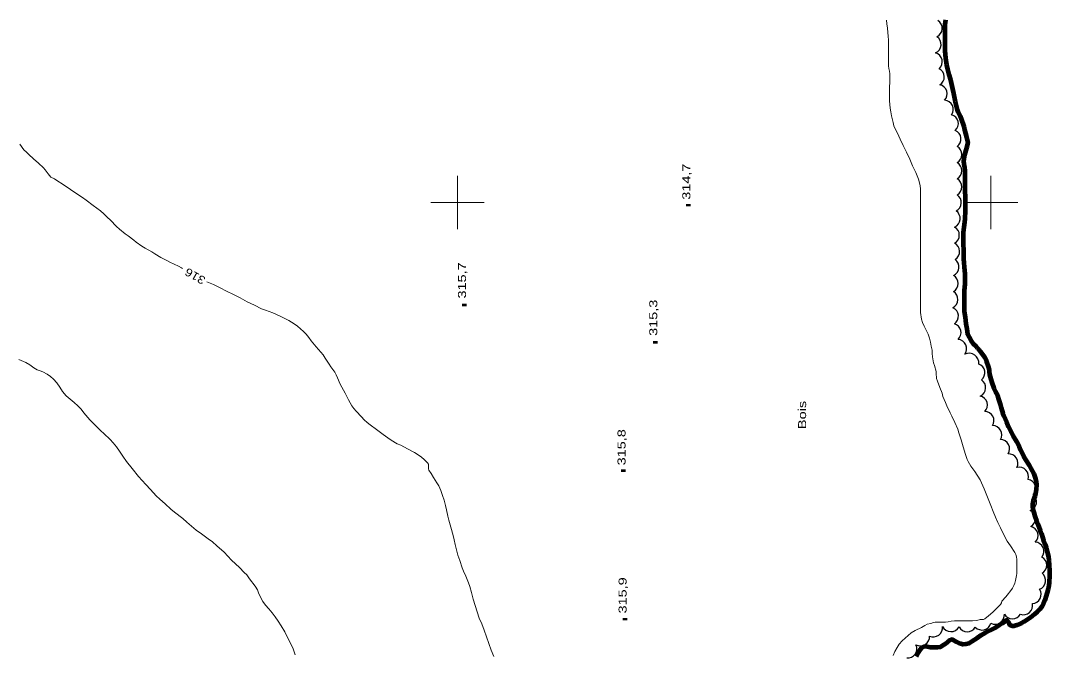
# Model space of a CAD drawing. Extents: x 240591 to 242335, y 5323482 to 5326937.
# Drawn here: x 241036.2 to 241421.9, y 5323830.7 to 5324068.1 of the extents above; entities that cross this region are included whole.
import ezdxf

# ---------------------------------------------------------------- set-up
doc = ezdxf.new("R2010")
doc.units = 0
doc.header["$LTSCALE"] = 1.2
doc.linetypes.add('DASH_DOUBLE_DOT', pattern=[9.2, 5, -1.2, 0.3, -1.2, 0.3, -1.2])
doc.linetypes.add('LONG_DASHED', pattern=[7.5, 6, -1.5])
for name, color, linetype, lineweight in [('2', 7, 'Continuous', 13), ('3', 7, 'Continuous', 140), ('4', 7, 'DASH_DOUBLE_DOT', 53), ('44', 7, 'Continuous', 25), ('61', 7, 'Continuous', 13)]:
    doc.layers.add(name, color=color, linetype=linetype, lineweight=lineweight)

msp = doc.modelspace()

# ---------------------------------------------------------------- linework, layer by layer
at = {"layer": '2', "linetype": 'LONG_DASHED'}
for points in [[(241360.8, 5324068.3), (241361, 5324066.9), (241361.2, 5324065.3), (241361.5, 5324062.2), (241361.6, 5324060.9), (241361.6, 5324059.5), (241361.6, 5324056.9), (241361.6, 5324053.3), (241361.6, 5324051.2), (241361.7, 5324050.2), (241361.9, 5324049.2), (241362.1, 5324048.2), (241362.1, 5324047.1), (241362.1, 5324045.4), (241362, 5324042.8), (241362, 5324040.7), (241362, 5324038.1), (241362.2, 5324035.3), (241362.4, 5324033.9), (241362.7, 5324032.5), (241363.3, 5324029.9), (241363.6, 5324028.7), (241364.4, 5324026.8), (241364.9, 5324025.9), (241366, 5324023.7), (241367.1, 5324021.4), (241368.3, 5324018.8), (241369.6, 5324016.2), (241370.6, 5324013.7), (241371.8, 5324011.2), (241372.8, 5324008.7), (241373.2, 5324007.4), (241373.5, 5324006.2), (241373.6, 5324005.1), (241373.6, 5324004.1), (241373.6, 5324001.4), (241373.6, 5323997.7), (241373.6, 5323993.9), (241373.6, 5323990.2), (241373.6, 5323987.6), (241373.6, 5323984.6), (241373.6, 5323982.1), (241373.6, 5323979.3), (241373.6, 5323976.7), (241373.6, 5323974)], [(241035.9, 5324021.8), (241037.5, 5324019.7), (241038.4, 5324018.8), (241039.3, 5324018), (241041.1, 5324016.4), (241043, 5324014.7), (241044.8, 5324013), (241045.5, 5324012.2), (241046.6, 5324010.7), (241047.6, 5324009.5), (241048.9, 5324008.8), (241049.8, 5324008.2), (241052.2, 5324006.7), (241054.9, 5324004.8), (241057, 5324003.5), (241059.4, 5324001.9), (241060.8, 5324000.9), (241063.5, 5323998.9), (241066.2, 5323996.8), (241067.4, 5323995.7), (241068.7, 5323994.5), (241069.9, 5323993.3), (241072.2, 5323991), (241073.3, 5323990), (241075.5, 5323988.2), (241076.6, 5323987.5), (241078.7, 5323985.9), (241079.6, 5323985.1), (241081.7, 5323983.6), (241082.9, 5323982.9), (241085.4, 5323981.5), (241086.6, 5323980.8), (241088.8, 5323979.4), (241091.1, 5323978.2), (241092.2, 5323977.6), (241095.4, 5323976.1), (241096.5, 5323975.5), (241096.9, 5323975.3)], [(241373.6, 5323974), (241373.6, 5323970.3), (241373.6, 5323967.8), (241373.6, 5323964.2), (241373.6, 5323961.5), (241373.6, 5323958.8), (241373.9, 5323956.3), (241374.3, 5323955), (241375, 5323953.6), (241376.4, 5323950.6), (241376.9, 5323949.1), (241377.3, 5323947.6), (241377.6, 5323946.1), (241377.9, 5323944.7), (241378, 5323943.4), (241378.1, 5323942.1), (241378.4, 5323939.9), (241378.8, 5323938.9), (241379.4, 5323936.6), (241379.4, 5323936), (241379.6, 5323934.1), (241380, 5323933), (241380.8, 5323930.7), (241381.7, 5323928.5), (241382, 5323927.3), (241382.9, 5323925), (241383.5, 5323923.8), (241384.7, 5323921.2), (241385.3, 5323919.9), (241386.4, 5323917.6), (241387.6, 5323915.1), (241388, 5323913.7), (241388.8, 5323911), (241389.6, 5323908.4), (241390.4, 5323905.6), (241391.1, 5323903.7), (241391.5, 5323903), (241392.5, 5323901.2), (241393.9, 5323899.2), (241395.9, 5323896.1), (241396.5, 5323895), (241397.5, 5323892.7), (241397.9, 5323891.5), (241398.9, 5323888.9), (241399.9, 5323886.4), (241400.8, 5323884.2), (241401.7, 5323882.1), (241402.5, 5323880.1), (241403.5, 5323878.1), (241405, 5323875), (241406.1, 5323873.1), (241407.3, 5323871.3), (241408.9, 5323868.9), (241409.3, 5323868.1), (241409.6, 5323867.2), (241409.7, 5323866.2), (241409.7, 5323863.9), (241409.7, 5323861), (241409.6, 5323860.2), (241409.2, 5323858.3), (241408.9, 5323857.4), (241408.5, 5323856.5), (241408, 5323855.5), (241407.4, 5323854.6), (241406.1, 5323852.9), (241405.5, 5323852.2), (241404.1, 5323850.6), (241403.9, 5323850), (241403.5, 5323849.4), (241402.1, 5323847.9), (241400.7, 5323846.5), (241399.1, 5323845.1), (241397.7, 5323844), (241397.2, 5323843.8), (241396.5, 5323843.8), (241395.9, 5323843.7), (241394.7, 5323843.4), (241393.1, 5323843.2), (241391.5, 5323843.2), (241389, 5323843.2), (241386.3, 5323843.2), (241385.1, 5323843.1), (241384, 5323842.9), (241382.9, 5323842.8), (241381.7, 5323842.8), (241379.1, 5323842.8), (241378.5, 5323842.6), (241377.5, 5323842.3)], [(241106, 5323970.3), (241108.6, 5323969.2), (241111.1, 5323968), (241113.4, 5323966.8), (241116, 5323965.5), (241118.6, 5323964.2), (241121.2, 5323962.8), (241123.9, 5323961.5), (241126.6, 5323960.2), (241128, 5323959.7), (241130.8, 5323958.6), (241133.6, 5323957.4), (241135, 5323956.7), (241136.8, 5323955.8), (241138.8, 5323954.5), (241140, 5323953.6), (241141.2, 5323952.7), (241142.3, 5323951.6), (241143.3, 5323950.6), (241144.3, 5323949.4), (241145.2, 5323948.2), (241147, 5323945.9), (241147.9, 5323944.9), (241149.7, 5323942.9), (241150.4, 5323941.7), (241151.9, 5323939.4), (241152.6, 5323938.4), (241154, 5323936.4), (241154.5, 5323935.4), (241155, 5323934.3), (241156.1, 5323931.9), (241156.7, 5323930.8), (241157.9, 5323928.5), (241159.2, 5323926.1), (241160.4, 5323923.8), (241161.2, 5323922.8), (241162, 5323921.8), (241164, 5323919.7), (241165, 5323918.6), (241166.2, 5323917.6), (241167.3, 5323916.7), (241169.6, 5323914.9), (241172.1, 5323913), (241173.9, 5323911.8)], [(241035.6, 5323941.1), (241038.2, 5323940), (241039.7, 5323939.1), (241041.2, 5323938), (241042.5, 5323937.3), (241043.6, 5323936.9), (241044.6, 5323936.5), (241046.2, 5323935.7), (241047.4, 5323934.8), (241048.6, 5323933.8), (241049.8, 5323932.4), (241051, 5323930.8), (241052, 5323929.2), (241053.3, 5323927.6), (241054.8, 5323926.3), (241056.3, 5323925.1), (241057.7, 5323923.8), (241058.9, 5323922.5), (241060, 5323921.2), (241061.4, 5323919.4), (241062.2, 5323918.6), (241064.2, 5323916.5), (241066.3, 5323914.4), (241067.4, 5323913.4), (241069.8, 5323911.2), (241071, 5323909.9), (241072.2, 5323908.4), (241073.3, 5323906.8), (241074.6, 5323904.9), (241076, 5323903), (241078.1, 5323900.3), (241080.4, 5323897.3), (241081.8, 5323895.8), (241083.2, 5323894.3), (241084.9, 5323892.4), (241087.1, 5323890.1), (241088.5, 5323888.8), (241090.4, 5323887.1), (241092.6, 5323885.1), (241094, 5323884), (241097, 5323881.6), (241098.6, 5323880.2), (241100.3, 5323878.7), (241102.1, 5323877.2), (241104.1, 5323875.8), (241106.5, 5323874), (241108.2, 5323872.8), (241109.8, 5323871.4), (241112.5, 5323869), (241113.9, 5323867.5), (241115.3, 5323866), (241116.8, 5323864.6), (241118.3, 5323863.2), (241120.1, 5323861.4), (241121, 5323860.5), (241122.1, 5323859), (241124.2, 5323856.2), (241125, 5323854.8), (241125.6, 5323853.4), (241127.1, 5323850.5), (241128.1, 5323849.1), (241129.3, 5323847.8), (241130.5, 5323846.3), (241131.7, 5323844.8), (241132.8, 5323843.1), (241133.9, 5323841.4), (241135.3, 5323839.1), (241136.2, 5323837.3), (241137.7, 5323834.4), (241138.4, 5323832.7), (241139.2, 5323830.5)], [(241173.9, 5323911.8), (241175.2, 5323910.9), (241177.4, 5323909.6), (241178.8, 5323909), (241181.3, 5323907.7), (241183.9, 5323906.3), (241186.4, 5323904.7), (241187.6, 5323903.6), (241188.8, 5323902.5), (241189.2, 5323902)], [(241189.2, 5323902), (241189.1, 5323900.2), (241189.3, 5323899.7), (241190.1, 5323898.5), (241191, 5323897), (241192.3, 5323895), (241193, 5323893.8), (241193.8, 5323892.1), (241194.4, 5323890.2), (241195, 5323888.4), (241195.5, 5323886.5), (241195.9, 5323884.8), (241196.4, 5323882.5), (241196.8, 5323880.9), (241197.5, 5323878.3), (241198.4, 5323875.2), (241198.8, 5323873.6), (241199.2, 5323871.8), (241199.6, 5323869.8), (241200.2, 5323867.8), (241200.9, 5323865.8), (241201.8, 5323863.1), (241202.3, 5323861.8), (241203.2, 5323860), (241204.2, 5323857.5), (241204.7, 5323856.1), (241205.3, 5323853.8), (241205.9, 5323851.4), (241206.6, 5323849), (241207.4, 5323846.6), (241208.2, 5323844.3), (241209.1, 5323842.1), (241210, 5323839.7), (241210.9, 5323837.3), (241211.8, 5323834.8), (241212.7, 5323832.3), (241213.7, 5323829.9)]]:
    msp.add_lwpolyline(points, dxfattribs=at)
at = {"layer": '2'}
msp.add_lwpolyline([(241377.5, 5323842.3), (241376.1, 5323842), (241375.2, 5323841.5), (241373.9, 5323840.8), (241371.6, 5323839.6), (241370.1, 5323838.7), (241368.9, 5323837.8), (241367.8, 5323836.8), (241366.7, 5323835.7), (241365.6, 5323834.5), (241364.8, 5323833.2), (241364, 5323831.8), (241363.3, 5323830.3)], dxfattribs=at)
at = {"layer": '3'}
for p, q in [((241286.6, 5323998.6), (241286.6, 5323999.4)), ((241202.6, 5323961.2), (241202.6, 5323962)), ((241274.3, 5323947.2), (241274.3, 5323948)), ((241262.3, 5323899.1), (241262.3, 5323899.9)), ((241262.9, 5323843.5), (241262.9, 5323844.3))]:
    msp.add_line(p, q, dxfattribs=at)
at = {"layer": '4', "linetype": 'Continuous', "lineweight": 90}
for points in [[(241382.9, 5324068.4), (241382.7, 5324066.7), (241382.7, 5324065.2), (241382.7, 5324063.2), (241382.7, 5324059.9), (241382.7, 5324056.8), (241382.8, 5324055.4), (241383, 5324054), (241383.3, 5324051.5), (241383.7, 5324050), (241384.2, 5324048), (241384.8, 5324046), (241385.3, 5324043.7), (241385.8, 5324041.5), (241386.2, 5324039.6), (241386.6, 5324037.7), (241387.3, 5324034.7), (241387.6, 5324034), (241388.5, 5324032.3), (241388.8, 5324031.3), (241389.8, 5324028.4), (241390.1, 5324027.2), (241390.8, 5324024.5), (241391.3, 5324022.4), (241391.2, 5324021.9), (241391, 5324020.8), (241390.6, 5324019.6), (241390.1, 5324017.9), (241389.8, 5324016.4), (241389.7, 5324015.5), (241389.8, 5324014.4), (241390.1, 5324013.1), (241390.2, 5324011.7), (241390.2, 5324010.3), (241390.2, 5324007.3), (241390.2, 5324004.4), (241390.3, 5324002), (241390.3, 5323999.9)], [(241390.3, 5323999.9), (241390.3, 5323996.8), (241390.2, 5323993.8), (241390.1, 5323992.6), (241389.8, 5323990.8), (241389.6, 5323988.8), (241389.6, 5323987.2), (241389.6, 5323984.7), (241389.7, 5323981.7), (241389.7, 5323978.7), (241389.8, 5323977.5), (241390, 5323975.7), (241390.2, 5323973.3), (241390.2, 5323972.1), (241390.2, 5323969.4), (241390.1, 5323968.3), (241389.9, 5323966.9), (241389.9, 5323965.8), (241389.9, 5323962.9), (241389.9, 5323960.3), (241390, 5323959.1), (241390.3, 5323957), (241390.6, 5323954.5), (241390.9, 5323952.6), (241391.2, 5323950.7), (241391.8, 5323949.5), (241392.6, 5323948.1), (241393.5, 5323946.9), (241394.3, 5323946.1), (241395, 5323945.4), (241395.4, 5323944.9), (241396.1, 5323944), (241397.6, 5323942), (241398.2, 5323940.9), (241398.3, 5323940.3), (241398.9, 5323938.5), (241399.3, 5323937.3), (241399.3, 5323936.7), (241399.5, 5323935.5), (241399.9, 5323933.8), (241400.3, 5323932.6), (241401.1, 5323930.4), (241401.6, 5323929.3), (241402.4, 5323927.8), (241402.7, 5323926.7), (241403.6, 5323924.1), (241403.8, 5323923.1), (241404.4, 5323920.9), (241404.8, 5323920), (241405.8, 5323917.8), (241406.6, 5323915.9), (241407.5, 5323913.9), (241408.2, 5323912.7), (241409.5, 5323910.4), (241410.5, 5323908.6), (241411.1, 5323907.3), (241412.3, 5323904.7), (241412.9, 5323903.7), (241414.3, 5323901.6), (241414.9, 5323900.3), (241416, 5323898.3), (241416.7, 5323896.5), (241416.9, 5323895.3), (241417, 5323894.2), (241416.9, 5323892.4), (241416.7, 5323891), (241416.4, 5323889.8), (241415.8, 5323888.2), (241415.6, 5323887), (241415.6, 5323886.3), (241415.7, 5323885), (241416, 5323883.8), (241416.4, 5323882.5), (241417, 5323880.7), (241417.5, 5323879.5), (241418.4, 5323877.1), (241418.9, 5323875.8), (241419.7, 5323873.4), (241420.3, 5323871.8), (241420.7, 5323870.7), (241421.1, 5323869.1), (241421.5, 5323867.2), (241421.7, 5323865.9), (241421.8, 5323864.2), (241421.9, 5323861.9), (241421.9, 5323860.2), (241421.8, 5323857.6), (241421.7, 5323856.5), (241421.4, 5323855.2), (241421.1, 5323853.8), (241420.2, 5323851), (241419.7, 5323849.7), (241419.1, 5323848.6), (241418.3, 5323847.6), (241417.3, 5323846.6), (241416.3, 5323845.7), (241414.8, 5323844.5), (241413.7, 5323843.7), (241412.6, 5323843), (241411.4, 5323842.4), (241409.7, 5323841.6)], [(241409.7, 5323841.6), (241408.6, 5323841.3), (241408.1, 5323841.3), (241407.1, 5323841.6), (241406.8, 5323842.1), (241406.6, 5323842.7), (241405.9, 5323843.5), (241405.2, 5323843.1), (241404.2, 5323842.2), (241403, 5323841.6), (241401.4, 5323840.5), (241399.9, 5323839.7), (241398.8, 5323839.2), (241397.7, 5323838.6), (241396.2, 5323837.8), (241394.8, 5323836.8), (241392.8, 5323835.5), (241391.7, 5323834.8), (241390.6, 5323834.5), (241389.4, 5323834.4), (241388.7, 5323834.6), (241388.2, 5323834.8), (241386.9, 5323835.4), (241385.7, 5323836.1), (241385.2, 5323836.2), (241384.6, 5323836), (241384.2, 5323835.7), (241383.3, 5323834.9), (241382.3, 5323834.2), (241381, 5323833.4), (241380, 5323833.2), (241378.9, 5323833.2), (241377.3, 5323833.2), (241376.1, 5323833.5), (241375.1, 5323833.6), (241374.6, 5323833.4), (241374.1, 5323833.1), (241373.3, 5323832.2), (241372.6, 5323831.1), (241372, 5323829.9)]]:
    msp.add_lwpolyline(points, dxfattribs=at)
at = {"layer": '44'}
for centre, radius, start, end in [((241377.811, 5324059.206), 3.492, 294.16411, 56.26189), ((241378.266, 5324052.692), 3.468, 311.63345, 73.69047), ((241384.304, 5324029.546), 3.457, 312.07725, 74.11082), ((241385.291, 5324023.785), 3.461, 305.28722, 67.41406), ((241385.61, 5324005.835), 3.46, 299.05226, 60.94774), ((241385.443, 5323999.905), 3.442, 295.95882, 57.55459), ((241384.984, 5323993.971), 3.453, 293.30588, 55.29181), ((241384.67, 5323987.775), 3.46, 299.05226, 60.94775), ((241385.323, 5323951.212), 3.46, 312.48257, 74.11793), ((241387.42, 5323945.194), 3.475, 323.97292, 86.0381), ((241391.798, 5323939.86), 3.644, 353.69335, 115.48231), ((241394.27, 5323936.22), 3.438, 308.50437, 70.4516), ((241394.511, 5323930.594), 3.497, 295.20025, 57.10926), ((241397.663, 5323918.205), 3.455, 327.91766, 89.71224), ((241400.618, 5323912.928), 3.443, 328.71925, 90.46329), ((241403.504, 5323907.674), 3.466, 327.27173, 89.07354), ((241413.272, 5323892.822), 3.47, 318.23127, 80.07244), ((241414.171, 5323875.209), 3.457, 314.64466, 76.46447), ((241416.285, 5323869.249), 3.515, 322.93938, 84.8531), ((241396.601, 5323843.22), 3.424, 223.33173, 345.11235), ((241378.385, 5323840.686), 3.454, 245.62616, 7.39198)]:
    msp.add_arc(centre, radius, start, end, dxfattribs=at)
for centre, major_axis, ratio, start_param, end_param in [((241378.258, 5324065.231), (-2.892, 1.898), 0.999984, 2.5975985, 4.7212156), ((241379.032, 5324047.01), (-1.88, 2.895), 0.999995, 3.116919, 5.2450747), ((241380.137, 5324040.693), (3.411, 0.515), 0.99983, 5.3703839, 7.4988594), ((241382.427, 5324034.861), (3.113, 1.498), 0.999951, 5.2202045, 7.3467632), ((241385.61, 5324017.935), (-1.757, 2.981), 0.999995, 3.1160535, 5.2435357), ((241385.609, 5324011.885), (3.279, -1.105), 0.999962, 5.544579, 7.6720038), ((241384.757, 5323981.662), (-3.074, 1.619), 0.999984, 2.5942982, 4.7208654), ((241384.544, 5323975.851), (3.416, -0.577), 0.998999, 5.2848166, 7.4073579), ((241384.23, 5323969.645), (3.46, 0.01), 0.999995, 5.2166424, 7.3441105), ((241384.131, 5323963.64), (3.469, -0.097), 0.999995, 5.2193255, 7.3438214), ((241384.324, 5323957.4), (3.445, 0.311), 0.999732, 5.2195191, 7.345474), ((241395.242, 5323924.08), (3.298, 0.96), 0.999994, 5.2182104, 7.3481325), ((241406.638, 5323902.336), (2.924, 1.871), 0.999995, 5.223211, 7.3476041), ((241410.552, 5323897.317), (2.548, 2.383), 0.999979, 5.2172296, 7.3487319), ((241413.629, 5323887.87), (-2.621, 2.254), 0.999984, 2.59323, 4.7211308), ((241413.159, 5323881.494), (3.383, -0.652), 0.999928, 5.4597682, 7.5839265), ((241417.423, 5323864.102), (-1.767, 2.971), 0.999995, 3.1181219, 5.2435813), ((241416.988, 5323858.339), (3.442, -0.517), 0.999913, 5.2200421, 7.34384), ((241415.355, 5323853.139), (2.633, -2.233), 0.999929, 5.4578502, 7.5834659), ((241412.144, 5323848.961), (2.607, 2.235), 0.999985, 3.6686175, 5.7885004), ((241401.513, 5323845.496), (1.531, 3.191), 0.999995, 3.1190461, 5.2430538), ((241408.06, 5323847.422), (1.571, -3.052), 0.999984, 4.7323294, 6.8554914), ((241384.993, 5323842.767), (-0.116, -3.577), 0.99998, 5.2200491, 7.3506551), ((241391.109, 5323842.587), (-0.039, -3.457), 0.999995, 5.2201472, 7.34558), ((241373.532, 5323837.297), (2.902, 1.84), 0.999985, 3.6358862, 5.7888917), ((241368.796, 5323832.751), (1.958, 2.809), 0.999985, 3.6343798, 5.790398)]:
    msp.add_ellipse(centre, major_axis=major_axis, ratio=ratio, start_param=start_param, end_param=end_param, dxfattribs=at)
at = {"layer": '61'}
for points in [[(241200, 5324010), (241200, 5324000), (241200, 5323990)], [(241400, 5324010), (241400, 5324000), (241400, 5323990)], [(241190, 5324000), (241200, 5324000), (241210, 5324000)], [(241390, 5324000), (241400, 5324000), (241410, 5324000)]]:
    msp.add_lwpolyline(points, dxfattribs=at)

# ---------------------------------------------------------------- texts
at = {"layer": '2', "width": 1.2}
msp.add_text('316', height=3, rotation=150.375, dxfattribs=at).set_placement((241105.9, 5323971.7))
at = {"layer": '3', "width": 1.35}
for s, p in [('314,7', (241287.3, 5324001)), ('315,7', (241203.2, 5323964)), ('315,3', (241274.9, 5323950)), ('315,8', (241263, 5323901.5)), ('315,9', (241263.4, 5323846))]:
    msp.add_text(s, height=3, rotation=90, dxfattribs=at).set_placement(p)
at = {"layer": '44', "width": 1.35}
msp.add_text('Bois', height=3, rotation=90, dxfattribs=at).set_placement((241330.7, 5323915.1))

doc.saveas('drawing.dxf')
